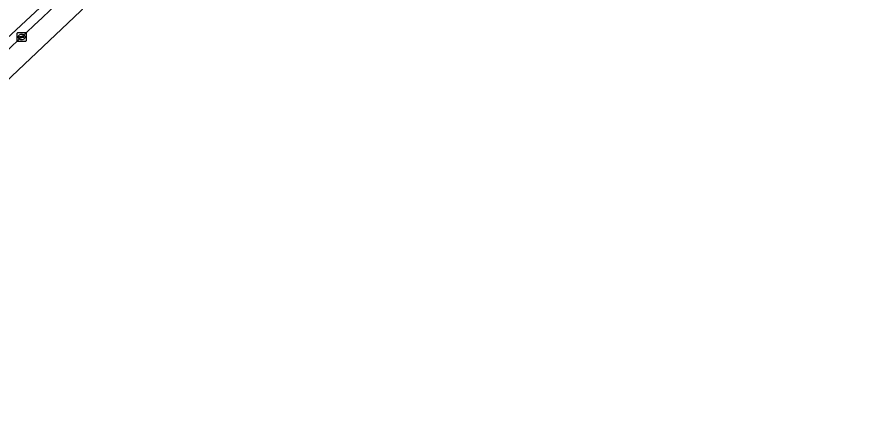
# Model space of a CAD drawing. Extents: x 162073 to 163043, y 381818 to 382561.
# Drawn here: x 162862.4 to 162956.3, y 382062.4 to 382107.7 of the extents above; entities that cross this region are included whole.
import ezdxf

# ---------------------------------------------------------------- set-up
doc = ezdxf.new("R2010")
doc.units = 0
for name, color, linetype in [('IMGEO_Berm_gesloten', 7, 'Continuous'), ('IMGEO_Kolk', 7, 'Continuous'), ('IMGEO_Rijbaan_regionaal_gesloten', 7, 'Continuous')]:
    doc.layers.add(name, color=color, linetype=linetype)

msp = doc.modelspace()

# ---------------------------------------------------------------- linework, layer by layer
at = {"layer": 'IMGEO_Berm_gesloten'}
msp.add_lwpolyline([(162870.243, 382113.605), (162863.936, 382107.716), (162860.172, 382104.202), (162856.412, 382100.691), (162843.623, 382088.844), (162841.767, 382087.144)], dxfattribs=at)
msp.add_arc((161401.364, 383660.599), 2134.207, 312.596881, 313.629519, dxfattribs=at)
at = {"layer": 'IMGEO_Kolk'}
for p, q in [((162862.433, 382104.973), (162862.433, 382105.825)), ((162862.508, 382105.899), (162863.36, 382105.899)), ((162863.434, 382105.825), (162863.434, 382104.973)), ((162863.36, 382104.899), (162862.508, 382104.899)), ((162862.692, 382105.393), (162862.692, 382105.405)), ((162863.13, 382105.356), (162862.732, 382105.356)), ((162862.735, 382105.442), (162863.133, 382105.442)), ((162862.944, 382105.119), (162862.919, 382105.119)), ((162862.921, 382105.679), (162862.946, 382105.679)), ((162863.176, 382105.405), (162863.176, 382105.393))]:
    msp.add_line(p, q, dxfattribs=at)
for points in [[(162862.433, 382104.973), (162862.433, 382105.825)], [(162862.508, 382105.899), (162863.36, 382105.899)], [(162863.434, 382105.825), (162863.434, 382104.973)], [(162863.36, 382104.899), (162862.508, 382104.899)]]:
    msp.add_lwpolyline(points, dxfattribs=at)
for centre, radius, start, end in [((162862.51, 382105.823), 0.0765, 91.55205, 178.44795), ((162862.51, 382105.823), 0.0765, 91.55205, 178.44795), ((162863.358, 382105.823), 0.0765, 1.55205, 88.44795), ((162863.358, 382105.823), 0.0765, 1.55205, 88.44795), ((162862.51, 382104.975), 0.0765, 181.55205, 268.44795), ((162862.51, 382104.975), 0.0765, 181.55205, 268.44795), ((162862.732, 382105.402), 0.0403, 85.87752, 175.75265), ((162862.729, 382105.392), 0.0366, 178.93798, 274.71019), ((162863.133, 382105.399), 0.043, 264.86636, 352.45326), ((162863.137, 382105.404), 0.0386, 1.73085, 96.63898), ((162863.358, 382104.975), 0.0765, 271.55205, 358.44795), ((162863.358, 382104.975), 0.0765, 271.55205, 358.44795)]:
    msp.add_arc(centre, radius, start, end, dxfattribs=at)
for centre, major_axis, ratio, start_param, end_param in [((162862.92, 382105.399), (-0.387, 0.002), 0.722429, 4.712389, 7.853982), ((162862.945, 382105.399), (-0.39, 0.002), 0.717154, 1.570796, 4.712389)]:
    msp.add_ellipse(centre, major_axis=major_axis, ratio=ratio, start_param=start_param, end_param=end_param, dxfattribs=at)
at = {"layer": 'IMGEO_Rijbaan_regionaal_gesloten'}
for points in [[(162818.948, 382062.362), (162831.183, 382071.978), (162836.558, 382077.069), (162869.534, 382108.305), (162905.886, 382147.567), (162937.76, 382187.092), (162956.261, 382217.556), (162954.584, 382218.542)], [(162860.172, 382104.202), (162863.936, 382107.716), (162870.243, 382113.605)]]:
    msp.add_lwpolyline(points, dxfattribs=at)
msp.add_arc((161401.364, 383660.599), 2134.207, 312.596881, 313.629519, dxfattribs=at)

doc.saveas('drawing.dxf')
